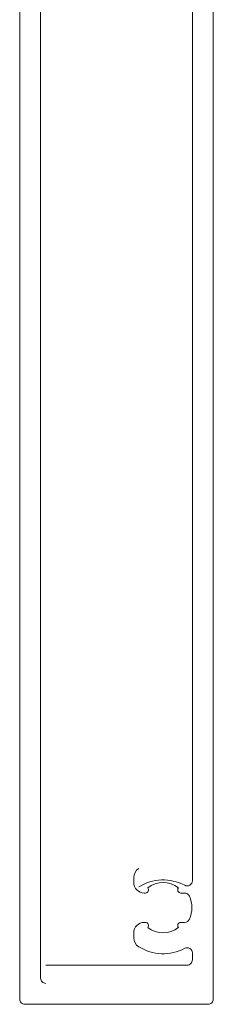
# Model space of a CAD drawing. Header units: millimetres. Extents: x 213386 to 506888, y 183055 to 450952.
# Tile 754 of 1056: x 386964 to 386983, y 342470 to 342564. Entities that reach past the tile are written whole.
import ezdxf

# ---------------------------------------------------------------- set-up
doc = ezdxf.new("R2010")
doc.units = ezdxf.units.MM
doc.layers.add('FASÁDA DETAILNÍ', color=255, linetype='Continuous', lineweight=0)
doc.layers.add('NOVA', color=255, linetype='Continuous', lineweight=0)

# ---------------------------------------------------------------- blocks, each defined once
blk = doc.blocks.new('A$C69D17D4D')
at = {"layer": 'FASÁDA DETAILNÍ'}
for points in [[(-10996.505, 24845.589), (-10996.505, 24722.582, 0.414214), (-10996.005, 24722.082), (-10978.505, 24722.082, 0.414214), (-10978.005, 24722.582), (-10978.005, 24841.118, -0.414214)], [(-10994.005, 24724.082, -0.414214), (-10994.505, 24724.582), (-10994.505, 24838.252, -0.414214)], [(-10980.005, 24827.925), (-10980.005, 24733.899, -0.565741), (-10980.74, 24733.457, 0.267763), (-10985.135, 24733.305)], [(-10994.005, 24725.828), (-10980.505, 24725.828, 0.414214), (-10980.005, 24726.328), (-10980.005, 24726.991, 0.565741), (-10980.74, 24727.433, -0.267763), (-10985.135, 24727.585, -0.258777), (-10985.605, 24728.434), (-10985.605, 24728.918, -0.414214), (-10984.605, 24729.918), (-10984.499, 24729.918, -0.64518), (-10984.274, 24729.42, 0.341732), (-10981.337, 24729.42, -0.64518), (-10981.111, 24729.918), (-10980.743, 24729.918, 0.298217), (-10980.285, 24730.218, 0.208712), (-10980.285, 24732.418, 0.298217), (-10980.743, 24732.718), (-10981.111, 24732.718, -0.64518), (-10981.337, 24733.216, 0.341732), (-10984.274, 24733.216, -0.64518), (-10984.499, 24732.718), (-10984.605, 24732.718, -0.414214), (-10985.605, 24733.718), (-10985.605, 24734.202, -0.258777), (-10985.135, 24735.051)]]:
    blk.add_lwpolyline(points, format="xyb", dxfattribs=at)

msp = doc.modelspace()

# ---------------------------------------------------------------- block references
at = {"layer": 'NOVA', "ltscale": 300}
msp.add_blockref('A$C69D17D4D', (397960.638, 317748.154), dxfattribs=at)

doc.saveas('drawing.dxf')
